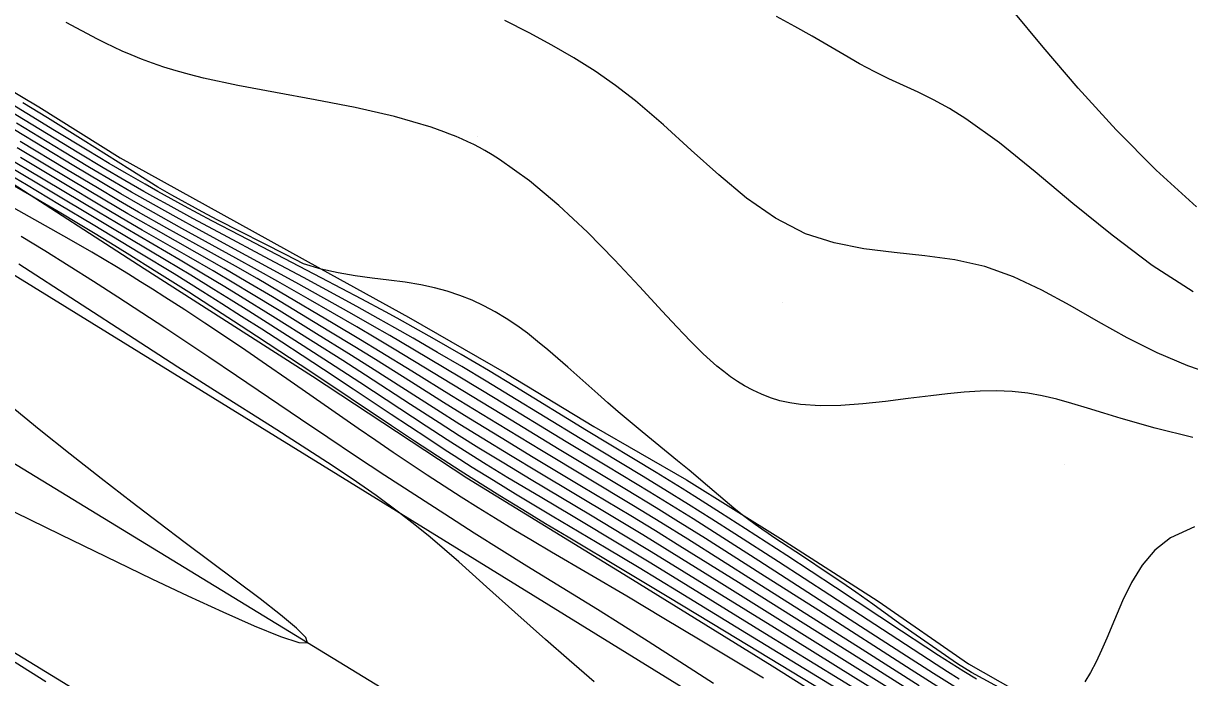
# Model space of a CAD drawing. Extents: x 2356077 to 2359823, y 225951 to 227822.
# Drawn here: x 2357685.8 to 2357773.3, y 226638.8 to 226687.9 of the extents above; entities that cross this region are included whole.
import ezdxf

# ---------------------------------------------------------------- set-up
doc = ezdxf.new("R2010")
doc.units = 0
for name, color, linetype in [('DTM Contours Major', 7, 'Continuous'), ('DTM Contours Minor', 7, 'Continuous'), ('Exist DTM Crownline', 7, 'Continuous'), ('Exist DTM Drainline', 7, 'Continuous'), ('Exist Roads EOP', 7, 'Continuous'), ('PH Exist DTM Breakline', 7, 'Continuous'), ('PH Exist DTM Point', 7, 'Continuous')]:
    doc.layers.add(name, color=color, linetype=linetype)

msp = doc.modelspace()

# ---------------------------------------------------------------- linework, layer by layer
at = {"layer": 'DTM Contours Major'}
for points in [[(2357775.558, 226661.355), (2357773.16, 226662.187), (2357770.857, 226663.161), (2357768.624, 226664.287), (2357766.461, 226665.496), (2357764.34, 226666.71), (2357762.231, 226667.853), (2357760.106, 226668.85), (2357757.936, 226669.623), (2357755.706, 226670.127), (2357753.433, 226670.445), (2357751.145, 226670.689), (2357748.874, 226670.97), (2357746.649, 226671.401), (2357744.5, 226672.094), (2357742.244, 226673.252), (2357740.084, 226674.756), (2357737.987, 226676.496), (2357735.92, 226678.365), (2357733.851, 226680.254), (2357731.746, 226682.056), (2357730.255, 226683.199), (2357728.722, 226684.265), (2357727.135, 226685.269), (2357725.485, 226686.226), (2357723.761, 226687.152), (2357721.953, 226688.063)], [(2357755.695, 226638.119), (2357754.091, 226639.131), (2357751.719, 226640.659), (2357745.104, 226644.936), (2357740.996, 226647.575), (2357737.666, 226649.698), (2357736.06, 226650.712), (2357734.437, 226651.724), (2357732.814, 226652.718), (2357729.591, 226654.66), (2357726.543, 226656.497), (2357721.23, 226659.731), (2357718.702, 226661.256), (2357715.048, 226663.437), (2357713.321, 226664.454), (2357711.994, 226665.22), (2357710.482, 226666.078), (2357706.274, 226668.434), (2357704.308, 226669.522), (2357701.687, 226670.945), (2357699.013, 226672.391), (2357697.291, 226673.333), (2357695.598, 226674.274), (2357693.947, 226675.21), (2357692.666, 226675.952), (2357690.792, 226677.061), (2357688.787, 226678.269), (2357685.316, 226680.374)], [(2357751.046, 226637.037), (2357748.066, 226638.888), (2357742.166, 226642.541), (2357735.404, 226646.73), (2357732.929, 226648.251), (2357730.974, 226649.435), (2357728.372, 226650.991), (2357723.918, 226653.648), (2357721.872, 226654.883), (2357720.002, 226656.031), (2357718.528, 226656.951), (2357717.012, 226657.915), (2357714.877, 226659.294), (2357711.496, 226661.491), (2357709.797, 226662.582), (2357707.57, 226663.993), (2357704.561, 226665.88), (2357702.125, 226667.389), (2357700.94, 226668.113), (2357699.234, 226669.14), (2357697.612, 226670.098), (2357693.509, 226672.498), (2357691.464, 226673.711), (2357686.159, 226676.883), (2357684.126, 226678.081)], [(2357737.595, 226638.372), (2357735.075, 226640.003), (2357732.703, 226641.523), (2357730.73, 226642.771), (2357728.892, 226643.918), (2357726.259, 226645.543), (2357723.599, 226647.178), (2357721.719, 226648.347), (2357719.636, 226649.66), (2357717.444, 226651.06), (2357715.197, 226652.51), (2357712.95, 226653.975), (2357710.757, 226655.419), (2357708.672, 226656.807), (2357706.631, 226658.181), (2357701.83, 226661.441), (2357699.741, 226662.848), (2357697.58, 226664.289), (2357696.454, 226665.034), (2357694.723, 226666.168), (2357692.931, 226667.331), (2357691.105, 226668.503), (2357689.27, 226669.665), (2357687.455, 226670.797), (2357685.685, 226671.882)]]:
    msp.add_lwpolyline(points, dxfattribs=at)
at = {"layer": 'DTM Contours Minor'}
for points in [[(2357773.562, 226667.732), (2357770.504, 226669.707), (2357767.492, 226671.973), (2357764.556, 226674.369), (2357761.727, 226676.732), (2357759.039, 226678.9), (2357756.522, 226680.712), (2357755.283, 226681.472), (2357754.094, 226682.121), (2357752.947, 226682.69), (2357750.755, 226683.712), (2357749.697, 226684.226), (2357748.547, 226684.836), (2357747.395, 226685.491), (2357744.996, 226686.898), (2357743.703, 226687.635), (2357742.318, 226688.383)], [(2357773.811, 226674.106), (2357770.786, 226676.845), (2357767.799, 226679.868), (2357764.943, 226682.999), (2357762.312, 226686.062), (2357760, 226688.881)], [(2357773.537, 226656.826), (2357770.73, 226657.525), (2357768.159, 226658.241), (2357766.861, 226658.636), (2357765.636, 226659.017), (2357764.47, 226659.373), (2357763.346, 226659.688), (2357762.249, 226659.951), (2357761.164, 226660.146), (2357759.987, 226660.272), (2357758.802, 226660.317), (2357757.603, 226660.294), (2357756.387, 226660.216), (2357755.15, 226660.096), (2357753.886, 226659.947), (2357752.199, 226659.731), (2357750.493, 226659.518), (2357748.8, 226659.337), (2357747.153, 226659.217), (2357745.585, 226659.189), (2357744.13, 226659.282), (2357743.333, 226659.404), (2357742.581, 226659.576), (2357741.87, 226659.794), (2357741.194, 226660.055), (2357740.549, 226660.356), (2357739.929, 226660.693), (2357739.398, 226661.02), (2357738.879, 226661.374), (2357738.367, 226661.757), (2357737.857, 226662.171), (2357737.344, 226662.617), (2357736.825, 226663.097), (2357736.354, 226663.554), (2357735.87, 226664.041), (2357735.371, 226664.556), (2357734.854, 226665.103), (2357733.753, 226666.291), (2357732.049, 226668.141), (2357730.167, 226670.145), (2357728.14, 226672.201), (2357726.004, 226674.207), (2357723.794, 226676.062), (2357721.545, 226677.665), (2357721.002, 226678.002), (2357720.457, 226678.319), (2357720.036, 226678.549), (2357719.612, 226678.768), (2357719.185, 226678.977), (2357718.741, 226679.181), (2357718.292, 226679.375), (2357717.835, 226679.561), (2357717.372, 226679.738), (2357716.9, 226679.909), (2357716.419, 226680.073), (2357713.667, 226680.873), (2357710.734, 226681.549), (2357707.728, 226682.139), (2357704.757, 226682.678), (2357701.929, 226683.204), (2357699.351, 226683.752), (2357698.296, 226684.017), (2357697.308, 226684.292), (2357696.382, 226684.579), (2357695.514, 226684.874), (2357694.697, 226685.179), (2357693.928, 226685.491), (2357693.26, 226685.783), (2357692.622, 226686.079), (2357692.007, 226686.379), (2357691.41, 226686.681), (2357689.055, 226687.911)], [(2357757.321, 226638.7), (2357756.363, 226639.288), (2357755.409, 226639.886), (2357754.462, 226640.49), (2357753.525, 226641.096), (2357751.686, 226642.305), (2357746.748, 226645.569), (2357743.095, 226647.962), (2357740, 226649.972), (2357738.125, 226651.176), (2357736.207, 226652.391), (2357735.238, 226652.995), (2357733.301, 226654.184), (2357728.068, 226657.35), (2357722.69, 226660.639), (2357720.715, 226661.828), (2357719.695, 226662.433), (2357718.677, 226663.031), (2357717.668, 226663.618), (2357716.67, 226664.191), (2357715.082, 226665.087), (2357713.884, 226665.751), (2357712.996, 226666.234), (2357711.222, 226667.183), (2357708.17, 226668.783), (2357702.09, 226671.949), (2357699.969, 226673.07), (2357698.944, 226673.619), (2357697.928, 226674.169), (2357696.923, 226674.719), (2357695.935, 226675.266), (2357694.967, 226675.81), (2357693.58, 226676.602), (2357692.279, 226677.36), (2357690.615, 226678.351), (2357688.181, 226679.828), (2357683.993, 226682.376)], [(2357756.027, 226638.705), (2357755.152, 226639.254), (2357754.283, 226639.807), (2357752.566, 226640.917), (2357746.314, 226645.003), (2357742.464, 226647.502), (2357739.205, 226649.6), (2357737.482, 226650.7), (2357735.725, 226651.807), (2357733.954, 226652.903), (2357732.187, 226653.978), (2357727.59, 226656.75), (2357722.348, 226659.949), (2357720.557, 226661.031), (2357718.712, 226662.132), (2357716.898, 226663.201), (2357715.081, 226664.257), (2357713.708, 226665.043), (2357712.452, 226665.749), (2357710.843, 226666.635), (2357706.843, 226668.805), (2357704.309, 226670.163), (2357700.472, 226672.204), (2357698.557, 226673.235), (2357696.696, 226674.254), (2357695.782, 226674.762), (2357694.883, 226675.267), (2357693.448, 226676.088), (2357691.823, 226677.039), (2357690.004, 226678.126), (2357684.69, 226681.352)], [(2357761.928, 226636.508), (2357756.947, 226639.194), (2357755.892, 226639.853), (2357751.559, 226642.858), (2357749.538, 226644.325), (2357748.273, 226645.219), (2357747.219, 226645.945), (2357746.195, 226646.637), (2357744.263, 226647.919), (2357742.204, 226649.28), (2357741.706, 226649.617), (2357741.216, 226649.956), (2357740.73, 226650.302), (2357740.244, 226650.659), (2357739.753, 226651.033), (2357739.126, 226651.532), (2357738.484, 226652.061), (2357737.156, 226653.185), (2357735.76, 226654.367), (2357734.9, 226655.079), (2357732.235, 226657.254), (2357731.342, 226657.993), (2357730.458, 226658.739), (2357729.684, 226659.409), (2357728.921, 226660.082), (2357726.671, 226662.087), (2357725.927, 226662.74), (2357725.171, 226663.389), (2357724.41, 226664.02), (2357723.639, 226664.626), (2357722.854, 226665.202), (2357722.052, 226665.742), (2357721.227, 226666.24), (2357720.371, 226666.695), (2357719.488, 226667.103), (2357718.576, 226667.463), (2357717.634, 226667.776), (2357716.662, 226668.041), (2357715.658, 226668.259), (2357714.466, 226668.456), (2357713.24, 226668.618), (2357711.988, 226668.771), (2357710.719, 226668.942), (2357709.442, 226669.159), (2357708.166, 226669.447), (2357706.84, 226669.847), (2357705.542, 226670.5), (2357700.421, 226673.101), (2357699.244, 226673.738), (2357696.977, 226674.988), (2357695.921, 226675.585), (2357693.816, 226676.903), (2357690.332, 226679.098), (2357687.642, 226680.776), (2357685.81, 226681.902)], [(2357754.627, 226637.993), (2357752.429, 226639.393), (2357745.485, 226643.841), (2357741.155, 226646.604), (2357737, 226649.237), (2357734.781, 226650.628), (2357733.294, 226651.544), (2357731.06, 226652.898), (2357726.014, 226655.93), (2357722.426, 226658.109), (2357713.644, 226663.442), (2357712.275, 226664.261), (2357710.845, 226665.101), (2357707.201, 226667.205), (2357704.935, 226668.505), (2357703.402, 226669.372), (2357701.782, 226670.27), (2357697.735, 226672.491), (2357696.172, 226673.359), (2357694.629, 226674.229), (2357693.143, 226675.083), (2357691.713, 226675.922), (2357689.616, 226677.175), (2357685.164, 226679.866)], [(2357754.694, 226636.351), (2357749.361, 226639.719), (2357739.46, 226645.942), (2357735.075, 226648.683), (2357733.237, 226649.819), (2357731.393, 226650.94), (2357727.699, 226653.154), (2357724.079, 226655.323), (2357721.671, 226656.784), (2357719.239, 226658.274), (2357717.341, 226659.451), (2357714.944, 226660.957), (2357712.252, 226662.652), (2357710.702, 226663.612), (2357708.761, 226664.796), (2357704.515, 226667.357), (2357702.562, 226668.517), (2357700.908, 226669.479), (2357698.871, 226670.638), (2357695.614, 226672.478), (2357693.686, 226673.585), (2357691.941, 226674.608), (2357689.356, 226676.15), (2357685.383, 226678.537)], [(2357753.018, 226638.213), (2357748.748, 226640.927), (2357740.734, 226646.006), (2357735.666, 226649.194), (2357733.637, 226650.454), (2357731.601, 226651.693), (2357724.69, 226655.843), (2357721.39, 226657.847), (2357717.948, 226659.951), (2357714.977, 226661.787), (2357712.608, 226663.25), (2357711.134, 226664.144), (2357709.081, 226665.367), (2357705.107, 226667.713), (2357703.368, 226668.725), (2357701.749, 226669.65), (2357699.51, 226670.903), (2357696.605, 226672.519), (2357694.483, 226673.719), (2357692.979, 226674.588), (2357691.391, 226675.523), (2357689.066, 226676.914), (2357685.598, 226679.006)], [(2357751.027, 226637.859), (2357746.424, 226640.731), (2357738.01, 226645.982), (2357733.937, 226648.51), (2357732.29, 226649.518), (2357730.049, 226650.869), (2357724.449, 226654.215), (2357722.369, 226655.469), (2357720.246, 226656.767), (2357718.57, 226657.805), (2357716.851, 226658.887), (2357711.884, 226662.064), (2357710.26, 226663.09), (2357707.832, 226664.598), (2357705.024, 226666.327), (2357702.83, 226667.665), (2357701.753, 226668.313), (2357700.07, 226669.309), (2357698.239, 226670.369), (2357694.755, 226672.369), (2357693.593, 226673.045), (2357691.701, 226674.16), (2357688.877, 226675.848), (2357685.625, 226677.796)], [(2357748.796, 226636.808), (2357740.08, 226642.136), (2357734.98, 226645.255), (2357732.016, 226647.051), (2357729.552, 226648.524), (2357725.503, 226650.927), (2357724.118, 226651.754), (2357722.75, 226652.577), (2357721.094, 226653.588), (2357719.499, 226654.58), (2357718.155, 226655.435), (2357717.472, 226655.877), (2357716.163, 226656.732), (2357713.421, 226658.549), (2357710.577, 226660.443), (2357708.343, 226661.921), (2357706.738, 226662.972), (2357705.229, 226663.952), (2357703.712, 226664.931), (2357702.203, 226665.896), (2357700.723, 226666.837), (2357699.29, 226667.74), (2357697.144, 226669.073), (2357694.578, 226670.64), (2357691.067, 226672.765), (2357688.563, 226674.269), (2357686.076, 226675.746), (2357683.927, 226677.002)], [(2357748.941, 226637.531), (2357741.448, 226642.14), (2357735.7, 226645.68), (2357732.894, 226647.396), (2357730.777, 226648.674), (2357727.063, 226650.887), (2357724.586, 226652.361), (2357722.185, 226653.806), (2357720.55, 226654.806), (2357718.915, 226655.827), (2357717.635, 226656.642), (2357716.04, 226657.677), (2357711.069, 226660.946), (2357708.809, 226662.418), (2357706.833, 226663.689), (2357704.114, 226665.42), (2357702.756, 226666.278), (2357701.419, 226667.115), (2357700.121, 226667.92), (2357698.395, 226668.977), (2357696.549, 226670.086), (2357692.399, 226672.558), (2357686.851, 226675.878), (2357684.741, 226677.124)], [(2357745.84, 226637.803), (2357738.549, 226642.223), (2357734.126, 226644.903), (2357730.861, 226646.862), (2357726.692, 226649.345), (2357725.004, 226650.357), (2357723.29, 226651.395), (2357721.561, 226652.455), (2357719.421, 226653.795), (2357718.606, 226654.314), (2357716.889, 226655.424), (2357715.169, 226656.554), (2357713.448, 226657.697), (2357707.329, 226661.788), (2357705.086, 226663.27), (2357703.335, 226664.418), (2357701.602, 226665.545), (2357699.899, 226666.643), (2357698.239, 226667.704), (2357695.862, 226669.208), (2357693.632, 226670.599), (2357692.369, 226671.378), (2357691.109, 226672.15), (2357689.862, 226672.905), (2357688.64, 226673.638), (2357687.453, 226674.339), (2357686.313, 226675.001), (2357685.167, 226675.654)], [(2357741.341, 226638.772), (2357736.602, 226641.627), (2357733.871, 226643.261), (2357731.087, 226644.914), (2357728.268, 226646.572), (2357725.44, 226648.23), (2357724.032, 226649.063), (2357722.633, 226649.9), (2357721.246, 226650.742), (2357719.95, 226651.544), (2357718.664, 226652.353), (2357717.388, 226653.171), (2357716.117, 226653.999), (2357714.85, 226654.839), (2357713.585, 226655.69), (2357712.269, 226656.588), (2357710.95, 226657.498), (2357705.611, 226661.216), (2357704.075, 226662.274), (2357702.533, 226663.327), (2357700.991, 226664.367), (2357699.459, 226665.388), (2357697.942, 226666.383), (2357696.451, 226667.344), (2357695.536, 226667.925), (2357694.628, 226668.493), (2357693.722, 226669.051), (2357692.814, 226669.602), (2357691.898, 226670.15), (2357690.968, 226670.697), (2357689.451, 226671.573), (2357687.896, 226672.457), (2357684.712, 226674.251)], [(2357728.64, 226638.512), (2357726.762, 226640.138), (2357725.009, 226641.673), (2357722.7, 226643.719), (2357720.561, 226645.637), (2357719.532, 226646.564), (2357718.495, 226647.491), (2357717.435, 226648.418), (2357716.339, 226649.349), (2357715.193, 226650.283), (2357713.983, 226651.225), (2357712.291, 226652.464), (2357710.497, 226653.709), (2357708.637, 226654.95), (2357706.742, 226656.177), (2357704.846, 226657.384), (2357700.169, 226660.339), (2357697.414, 226662.099), (2357694.144, 226664.209), (2357685.489, 226669.821)], [(2357685.194, 226651.215), (2357688.626, 226649.549), (2357692.023, 226647.893), (2357693.734, 226647.063), (2357695.467, 226646.23), (2357698.17, 226644.951), (2357700.788, 226643.746), (2357703.158, 226642.704), (2357705.118, 226641.912), (2357706.505, 226641.459), (2357707.157, 226641.433), (2357707.028, 226641.816), (2357706.313, 226642.536), (2357705.13, 226643.527), (2357703.598, 226644.72), (2357701.835, 226646.05), (2357697.974, 226648.934), (2357695.988, 226650.431), (2357693.996, 226651.949), (2357691.667, 226653.748), (2357689.341, 226655.576), (2357687.036, 226657.421), (2357684.773, 226659.271)], [(2357773.679, 226650.121), (2357771.867, 226649.309), (2357770.706, 226648.382), (2357769.747, 226647.244), (2357768.949, 226645.955), (2357768.269, 226644.574), (2357767.665, 226643.163), (2357767.095, 226641.782), (2357766.697, 226640.867), (2357766.291, 226640.007), (2357765.873, 226639.213), (2357765.44, 226638.495)], [(2357685.222, 226639.975), (2357687.524, 226638.527)]]:
    msp.add_lwpolyline(points, dxfattribs=at)
at = {"layer": 'Exist DTM Crownline'}
msp.add_lwpolyline([(2357590.508, 226712.367), (2357667.74, 226665.482), (2357750.251, 226615.14), (2357829.29, 226567.098), (2357910.169, 226517.915), (2357961.465, 226486.673)], dxfattribs=at)
at = {"layer": 'Exist DTM Drainline'}
msp.add_spline([(2357699.586, 226858.192), (2357670.366, 226820.782), (2357623.327, 226796.892), (2357587.218, 226772.268), (2357568.803, 226744.252), (2357555.19, 226717.62), (2357555.017, 226695.126), (2357553.473, 226672.759), (2357563.697, 226642.736), (2357576.526, 226627.993), (2357663.798, 226499.169), (2357732.721, 226415.647), (2357803.211, 226342.215), (2357874.586, 226264.309)], degree=3, dxfattribs=at)
at = {"layer": 'Exist Roads EOP'}
for points in [[(2357585.012, 226702.272), (2357575.345, 226708.363), (2357587.148, 226727.743), (2357597.777, 226722.161), (2357673.988, 226675.877), (2357757.181, 226624.597), (2357835.254, 226577.658), (2357916.861, 226527.829), (2357967.829, 226497)], [(2357585.012, 226702.272), (2357661.784, 226654.999), (2357743.586, 226604.975), (2357823.13, 226556.738), (2357904.149, 226507.742), (2357955.084, 226476.749)]]:
    msp.add_lwpolyline(points, dxfattribs=at)
at = {"layer": 'PH Exist DTM Breakline'}
for points in [[(2357826.354, 226586.997), (2357813.157, 226595.34), (2357800.189, 226603.143), (2357788.409, 226610.298), (2357776.268, 226617.901), (2357763.437, 226626.124), (2357752.68, 226632.968), (2357742.007, 226639.691), (2357731.186, 226646.348), (2357719.098, 226653.782), (2357707.534, 226661.382), (2357694.902, 226669.457), (2357684.231, 226676.345), (2357674.879, 226681.494), (2357663.949, 226687.624), (2357653.255, 226694.096)], [(2357673.838, 226689.748), (2357680.351, 226685.54), (2357686.999, 226681.614), (2357693.097, 226677.774), (2357700.653, 226673.606), (2357708.141, 226669.461), (2357714.733, 226665.829), (2357722.085, 226661.611), (2357728.626, 226657.647), (2357735.579, 226653.655), (2357742.612, 226649.237), (2357749.951, 226644.551), (2357756.715, 226639.86), (2357763.662, 226635.907), (2357770.581, 226632.098), (2357776.584, 226629.673), (2357784.393, 226626.158), (2357790.655, 226622.723), (2357798.048, 226618.653), (2357804.408, 226614.521), (2357810.201, 226609.624), (2357817.011, 226603.973), (2357823.01, 226600.086)]]:
    msp.add_lwpolyline(points, dxfattribs=at)
at = {"layer": 'PH Exist DTM Point'}
for p, q in [((2357719.914, 226679.402), (2357719.914, 226679.402)), ((2357742.796, 226666.943), (2357742.796, 226666.943)), ((2357763.934, 226654.8), (2357763.934, 226654.8))]:
    msp.add_line(p, q, dxfattribs=at)

doc.saveas('drawing.dxf')
